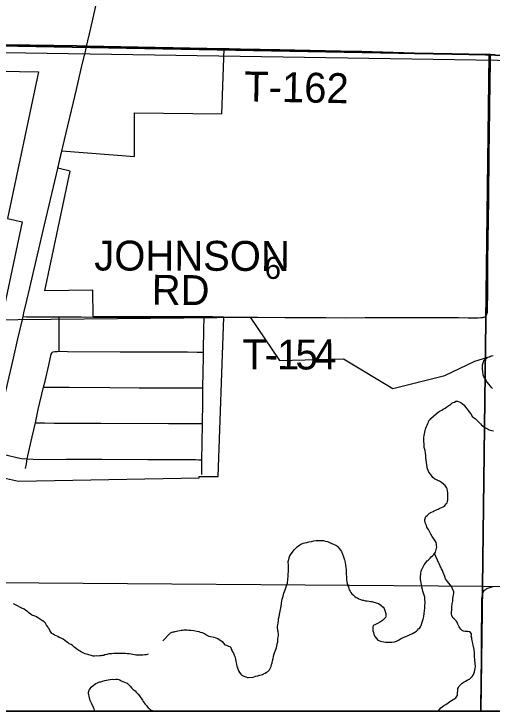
# Model space of a CAD drawing. Extents: x 2.4 to 73.1, y 4.5 to 25.6.
# Drawn here: x 30.465 to 30.92, y 17.985 to 18.648 of the extents above; entities that cross this region are included whole.
import ezdxf

# ---------------------------------------------------------------- set-up
doc = ezdxf.new("R2010")
doc.units = 0
for name, color, linetype in [('GM_X_Corporation', 7, 'Continuous'), ('GM_X_County_Road', 7, 'Continuous'), ('GM_X_Interchange_Ramps', 7, 'Continuous'), ('GM_X_Minor_River', 7, 'Continuous'), ('GM_X_Section', 7, 'Continuous'), ('GM_X_Section_Text', 7, 'Continuous'), ('GM_X_Township', 7, 'Continuous'), ('GM_X_Township_Road', 7, 'Continuous'), ('GM_X_Township_Road_Text', 7, 'Continuous'), ('GM_X_US_Shield', 7, 'Continuous'), ('SH_Cut_Line', 7, 'Continuous'), ('SH_Data', 7, 'Continuous')]:
    doc.layers.add(name, color=color, linetype=linetype)

msp = doc.modelspace()

# ---------------------------------------------------------------- linework, layer by layer
at = {"layer": 'GM_X_Corporation'}
for points in [[(30.45269, 18.20758), (30.4695, 18.20371), (30.64133, 18.2068), (30.64133, 18.20822), (30.65939, 18.20824), (30.66487, 18.35963), (30.65395, 18.35969), (30.64569, 18.35982), (30.63144, 18.35983), (30.55072, 18.35994), (30.54063, 18.35993), (30.5404, 18.38501), (30.49453, 18.38447), (30.51862, 18.49829), (30.50698, 18.50099), (30.51083, 18.51763), (30.57985, 18.51222), (30.57981, 18.55381), (30.66287, 18.55282), (30.66506, 18.61447), (30.53414, 18.61696), (30.52498, 18.61726), (30.48071, 18.6179), (30.45695, 18.61824)], [(30.4162, 18.59398), (30.48874, 18.59276), (30.45921, 18.45328), (30.47306, 18.45009), (30.45278, 18.35426)]]:
    msp.add_lwpolyline(points, dxfattribs=at)
at = {"layer": 'GM_X_County_Road'}
msp.add_line((30.5071, 18.50071), (30.51094, 18.51735), dxfattribs=at)
for points in [[(30.53426, 18.61669), (30.53823, 18.63398), (30.54275, 18.65366), (30.55594, 18.71123), (30.56416, 18.74761), (30.57122, 18.77783), (30.57467, 18.79297), (30.58178, 18.82482), (30.58938, 18.85816), (30.59633, 18.88686), (30.60225, 18.90941), (30.60874, 18.93342), (30.61552, 18.95734), (30.62147, 18.97827), (30.64194, 19.05), (30.65591, 19.09934), (30.66079, 19.11661)], [(30.51094, 18.51735), (30.51191, 18.52145), (30.52471, 18.57573), (30.52926, 18.59535), (30.53349, 18.61344), (30.53426, 18.61669)], [(30.47396, 18.35999), (30.47476, 18.36347), (30.4774, 18.37521), (30.48025, 18.3873), (30.49312, 18.44175), (30.5071, 18.50071)], [(30.44778, 18.24662), (30.44836, 18.24915), (30.45086, 18.26013), (30.45782, 18.29042), (30.46485, 18.32069), (30.46894, 18.33889), (30.47334, 18.35731), (30.47396, 18.35999)], [(30.9089, 17.98522), (30.90898, 17.99086), (30.90914, 18.01103), (30.90946, 18.03897), (30.90965, 18.06225), (30.90973, 18.07622), (30.90976, 18.0871), (30.90985, 18.09183), (30.91, 18.09351), (30.91054, 18.0965), (30.91122, 18.0981), (30.91182, 18.0991), (30.91245, 18.10002)], [(30.91245, 18.10002), (30.91352, 18.10078), (30.91466, 18.10155), (30.91635, 18.10231), (30.91833, 18.10289), (30.9199, 18.10323)]]:
    msp.add_lwpolyline(points, dxfattribs=at)
at = {"layer": 'GM_X_Interchange_Ramps'}
for points in [[(30.92238, 18.60883), (30.91795, 18.60896), (30.91319, 18.60918), (30.88149, 18.60963), (30.84568, 18.61038), (30.79587, 18.6118), (30.77562, 18.61225), (30.71802, 18.61361), (30.68042, 18.61425), (30.66974, 18.61443), (30.66506, 18.61447), (30.64585, 18.61492), (30.61649, 18.61538), (30.59168, 18.61575), (30.54215, 18.61671), (30.53414, 18.61696), (30.52498, 18.61726), (30.48071, 18.6179), (30.45695, 18.61824)], [(30.40528, 17.98522), (33.45306, 17.98522)]]:
    msp.add_lwpolyline(points, dxfattribs=at)
at = {"layer": 'GM_X_Minor_River'}
for points in [[(30.43533, 18.61131), (31.49498, 18.59472)], [(30.32148, 18.35921), (30.43721, 18.35696), (30.68973, 18.35957), (30.7177, 18.31848), (30.77838, 18.31995), (30.82527, 18.29172), (30.87479, 18.30408), (30.90304, 18.31768), (30.91765, 18.32222)], [(30.91995, 18.29184), (30.91884, 18.29301), (30.91791, 18.29398), (30.91642, 18.29572), (30.91532, 18.29727), (30.9144, 18.29862), (30.91348, 18.30016), (30.91256, 18.30151), (30.91183, 18.30267), (30.91111, 18.30458), (30.91095, 18.30572), (30.91078, 18.30687), (30.91062, 18.3082), (30.91047, 18.30991), (30.9105, 18.31143), (30.91054, 18.31295), (30.91056, 18.31409), (30.91139, 18.31711), (30.9118, 18.31824), (30.91258, 18.31917), (30.91374, 18.3201), (30.9147, 18.32064), (30.91567, 18.32138), (30.91701, 18.32192), (30.91817, 18.32247), (30.91912, 18.32263), (30.92046, 18.32298)], [(30.86536, 18.14702), (30.86427, 18.14895), (30.86279, 18.15107), (30.86151, 18.15338), (30.86005, 18.15569), (30.85914, 18.15761), (30.85822, 18.15896), (30.85767, 18.15992), (30.85732, 18.16145), (30.85642, 18.16337), (30.85588, 18.16471), (30.85552, 18.16567), (30.85556, 18.16738), (30.85616, 18.16907), (30.85676, 18.1702), (30.85773, 18.17094), (30.85909, 18.17224), (30.86025, 18.17316), (30.86198, 18.17426), (30.86352, 18.17479), (30.86467, 18.17553), (30.86621, 18.17625), (30.86736, 18.17661), (30.86832, 18.17715), (30.86986, 18.17788), (30.87159, 18.1786), (30.87312, 18.17932), (30.87428, 18.17987), (30.87487, 18.18099), (30.87604, 18.18211), (30.87682, 18.18323), (30.87723, 18.18436), (30.87746, 18.18606), (30.8775, 18.18815), (30.87755, 18.19024), (30.8776, 18.19252), (30.87693, 18.19652), (30.87619, 18.19749), (30.8751, 18.19941), (30.87342, 18.20097), (30.87136, 18.20254), (30.86968, 18.20352), (30.86835, 18.20393), (30.86742, 18.20453), (30.8661, 18.20513), (30.86479, 18.20591), (30.8633, 18.20728), (30.86146, 18.20998), (30.85961, 18.2123), (30.85869, 18.21384), (30.85816, 18.21537), (30.85781, 18.2169), (30.85748, 18.21919), (30.85715, 18.22128), (30.85682, 18.22357), (30.85668, 18.22585), (30.85654, 18.22795), (30.8564, 18.23042), (30.85588, 18.23271), (30.85553, 18.23386), (30.85519, 18.23557), (30.85502, 18.23672), (30.85505, 18.23805), (30.85489, 18.23938), (30.85474, 18.2409), (30.85477, 18.24223), (30.8548, 18.24356), (30.85483, 18.24527), (30.85507, 18.24716), (30.85529, 18.24868), (30.85571, 18.25019), (30.85593, 18.2517), (30.85635, 18.25321), (30.85695, 18.25491), (30.85776, 18.25679), (30.85855, 18.25848), (30.85916, 18.2598), (30.85956, 18.26093), (30.86073, 18.26242), (30.86152, 18.26335), (30.86636, 18.26761), (30.8683, 18.26909), (30.87023, 18.27037), (30.87177, 18.27129), (30.87312, 18.27201), (30.87485, 18.27312), (30.87659, 18.27422), (30.87833, 18.2757), (30.8793, 18.27624), (30.88026, 18.27698), (30.88123, 18.27772), (30.88258, 18.27845), (30.88373, 18.2788), (30.88507, 18.27953), (30.8866, 18.27969), (30.88829, 18.27908), (30.8898, 18.27828), (30.8913, 18.2773), (30.89297, 18.27574), (30.89445, 18.274), (30.89593, 18.27207)], [(30.89593, 18.27207), (30.8974, 18.26994), (30.89925, 18.26762), (30.9009, 18.26493), (30.90353, 18.26316), (30.90483, 18.2618), (30.90613, 18.26063), (30.90724, 18.25927), (30.90854, 18.2581), (30.90966, 18.25694), (30.91097, 18.25596), (30.91265, 18.25478), (30.91453, 18.2536), (30.91584, 18.253), (30.91678, 18.2526), (30.9181, 18.252), (30.91943, 18.25178), (30.92075, 18.25156)], [(30.7161, 18.06134), (30.71594, 18.06249), (30.71579, 18.0642), (30.71582, 18.06591), (30.71604, 18.06704), (30.71627, 18.06894), (30.7165, 18.07064), (30.71674, 18.07273), (30.71717, 18.07518), (30.71782, 18.0784), (30.7193, 18.08501), (30.71955, 18.08786), (30.72021, 18.09164), (30.72102, 18.09428), (30.72166, 18.0973), (30.72288, 18.1005), (30.72389, 18.10333), (30.72469, 18.10521), (30.72511, 18.10672), (30.72533, 18.10805), (30.72555, 18.10937), (30.72558, 18.11089), (30.72581, 18.11278), (30.72586, 18.11468), (30.72588, 18.11582), (30.72611, 18.11734), (30.72614, 18.11886), (30.72617, 18.12037), (30.7262, 18.12151), (30.72623, 18.12265), (30.72608, 18.12474), (30.72592, 18.12608), (30.72595, 18.12722), (30.72616, 18.12835), (30.72638, 18.12968), (30.72678, 18.13062), (30.7272, 18.13213), (30.72819, 18.13381), (30.72956, 18.13587), (30.73074, 18.13755), (30.73191, 18.13867), (30.73269, 18.13979), (30.73425, 18.14127), (30.7356, 18.14219), (30.73695, 18.14311), (30.73791, 18.14366), (30.73888, 18.14421), (30.74022, 18.14474), (30.74175, 18.14509), (30.74347, 18.14543), (30.74557, 18.14595), (30.74805, 18.14647), (30.75035, 18.14698), (30.75244, 18.14732), (30.75511, 18.14744), (30.75739, 18.14739), (30.75929, 18.14716), (30.76099, 18.14674), (30.76326, 18.14631), (30.76514, 18.14551), (30.76966, 18.1435), (30.77097, 18.14271), (30.77191, 18.14212), (30.77303, 18.14115), (30.7747, 18.1394), (30.77562, 18.13824), (30.77654, 18.1367), (30.77744, 18.1344), (30.77852, 18.13172), (30.77941, 18.12904), (30.77992, 18.12636), (30.78044, 18.12388), (30.78077, 18.12179), (30.7809, 18.11931), (30.78104, 18.11703), (30.78099, 18.11494), (30.78114, 18.11304), (30.78111, 18.11152), (30.78126, 18.11), (30.7816, 18.10809), (30.78175, 18.10638), (30.7823, 18.10542), (30.78265, 18.10408), (30.78301, 18.10312), (30.78336, 18.10179), (30.7839, 18.10044), (30.78463, 18.09929), (30.78537, 18.09794), (30.78647, 18.09659), (30.78796, 18.09522), (30.78927, 18.09405), (30.79058, 18.09326), (30.79171, 18.09267), (30.79302, 18.09188), (30.79453, 18.09108), (30.79642, 18.09066), (30.79755, 18.09044), (30.79907, 18.09003), (30.80077, 18.0898), (30.80267, 18.08957), (30.80418, 18.08934)], [(30.80418, 18.08934), (30.80532, 18.08932), (30.80627, 18.08911), (30.80721, 18.0887), (30.80835, 18.08849), (30.80948, 18.08808), (30.81174, 18.08727), (30.81399, 18.08589), (30.81604, 18.08394), (30.81696, 18.08259), (30.81768, 18.08087), (30.81821, 18.07896), (30.81875, 18.07781), (30.81872, 18.07648), (30.8187, 18.07553), (30.81829, 18.07421), (30.81693, 18.07272), (30.81557, 18.07142), (30.81344, 18.06995), (30.81074, 18.0683), (30.80824, 18.06703), (30.80671, 18.06649), (30.80629, 18.06479), (30.80626, 18.06327), (30.80641, 18.06156), (30.80675, 18.05984), (30.80728, 18.05793), (30.80837, 18.05582), (30.80966, 18.05408), (30.81096, 18.05253), (30.81209, 18.05213), (30.81341, 18.05153), (30.81492, 18.0513), (30.81662, 18.05088), (30.81833, 18.05065), (30.82023, 18.05061), (30.82232, 18.05056), (30.82442, 18.0507), (30.8267, 18.05103), (30.82862, 18.05175), (30.83073, 18.05265), (30.83266, 18.05393), (30.83497, 18.05521), (30.83746, 18.05611), (30.83977, 18.057), (30.84169, 18.0581), (30.8438, 18.05881), (30.84784, 18.06119), (30.84882, 18.06211), (30.8496, 18.06324), (30.85075, 18.06378), (30.85154, 18.06509), (30.85215, 18.0666), (30.85277, 18.06886), (30.85357, 18.07055), (30.85418, 18.07244), (30.85462, 18.07509), (30.85507, 18.07793), (30.85531, 18.08039), (30.85556, 18.08304), (30.85581, 18.08589), (30.85585, 18.0876), (30.85589, 18.08931), (30.85574, 18.09083), (30.85576, 18.09197), (30.8556, 18.0933), (30.85507, 18.09521), (30.85436, 18.09713), (30.85383, 18.09904), (30.8533, 18.10076), (30.85296, 18.10286), (30.85264, 18.10514), (30.85211, 18.10706), (30.85176, 18.10858), (30.85161, 18.1103), (30.85164, 18.11181), (30.85168, 18.11352), (30.85171, 18.11485), (30.85193, 18.11618), (30.85216, 18.11807), (30.85277, 18.11958), (30.85337, 18.12108), (30.85437, 18.12296), (30.85516, 18.12427), (30.85614, 18.12558), (30.85692, 18.1267), (30.8579, 18.12782), (30.85887, 18.12874), (30.86062, 18.1306), (30.86179, 18.13172), (30.86295, 18.13264), (30.86431, 18.13413), (30.86569, 18.13619), (30.8661, 18.13732), (30.86651, 18.13883), (30.86673, 18.13996), (30.86695, 18.14129), (30.86678, 18.14243), (30.86663, 18.14414), (30.86628, 18.14529), (30.86536, 18.14702)], [(30.88689, 18.0054), (30.88711, 18.00654), (30.88751, 18.00748), (30.88811, 18.00861), (30.88927, 18.00972), (30.89006, 18.01084), (30.89121, 18.01157), (30.89218, 18.01231), (30.89314, 18.01286), (30.8943, 18.01359), (30.89603, 18.0145), (30.897, 18.01505), (30.89795, 18.01541), (30.89932, 18.01671), (30.90068, 18.0182), (30.90146, 18.01932), (30.90207, 18.02082), (30.90287, 18.02252), (30.90328, 18.02422), (30.90351, 18.02573), (30.90374, 18.02743), (30.9033, 18.03352), (30.90282, 18.03733), (30.9027, 18.04056), (30.90239, 18.04361), (30.90189, 18.04647), (30.90137, 18.04895), (30.90103, 18.05086), (30.90069, 18.05239), (30.90034, 18.05372), (30.90018, 18.05506), (30.89982, 18.0562), (30.89985, 18.05734), (30.89987, 18.05848), (30.89914, 18.05983), (30.89801, 18.06043), (30.89612, 18.06066), (30.89498, 18.06087), (30.89384, 18.0609), (30.89252, 18.06112), (30.89101, 18.06172), (30.88971, 18.06289), (30.88898, 18.06424), (30.88806, 18.06597), (30.88716, 18.06789), (30.88644, 18.06962), (30.88551, 18.07097), (30.88459, 18.07194), (30.88365, 18.07272), (30.88272, 18.0735), (30.88144, 18.07562), (30.8811, 18.07752), (30.88114, 18.07923), (30.88119, 18.08132), (30.88123, 18.08322), (30.88145, 18.08473), (30.88148, 18.08606), (30.8817, 18.0872), (30.88191, 18.08833), (30.88213, 18.08966), (30.88235, 18.09098), (30.88238, 18.09212), (30.8826, 18.09364), (30.88303, 18.09572), (30.88325, 18.09723), (30.88309, 18.09837), (30.88092, 18.10355), (30.87982, 18.10528), (30.87853, 18.10683), (30.87723, 18.10819), (30.87612, 18.10955), (30.8752, 18.1109), (30.87467, 18.113), (30.87395, 18.11473), (30.87324, 18.11683), (30.87233, 18.11875), (30.87161, 18.12048), (30.87088, 18.12182), (30.87015, 18.12298), (30.86979, 18.12413), (30.86924, 18.12509), (30.86887, 18.12567), (30.86479, 18.13484)], [(30.59279, 18.03928), (30.59088, 18.03875), (30.58955, 18.03859), (30.58783, 18.03844), (30.58612, 18.03848), (30.58441, 18.03833), (30.58289, 18.03836), (30.58099, 18.03841), (30.57985, 18.03862), (30.57834, 18.03904), (30.57663, 18.03927), (30.57493, 18.0395), (30.57303, 18.03973), (30.57113, 18.03977), (30.56923, 18.03982), (30.56771, 18.03985), (30.56638, 18.03988), (30.56543, 18.0399), (30.56448, 18.03992), (30.56334, 18.03995), (30.56182, 18.03979), (30.55992, 18.03984), (30.5582, 18.03969), (30.55649, 18.03954), (30.55554, 18.03956), (30.55458, 18.03939), (30.55363, 18.03903), (30.55171, 18.03851), (30.55056, 18.03815), (30.54885, 18.038), (30.54771, 18.03784), (30.54656, 18.03767), (30.54504, 18.03752), (30.54352, 18.03755), (30.54199, 18.0374), (30.54066, 18.03743), (30.53953, 18.03765), (30.53537, 18.03888), (30.53292, 18.0397), (30.53103, 18.0405), (30.52953, 18.04129), (30.52822, 18.04208), (30.5271, 18.04287), (30.52597, 18.04346), (30.52503, 18.04405), (30.52317, 18.04562), (30.52223, 18.0464), (30.52092, 18.04738), (30.51962, 18.04836), (30.51792, 18.04915), (30.5168, 18.04994), (30.5153, 18.05111), (30.51362, 18.05229), (30.51194, 18.05347), (30.51006, 18.05446), (30.50836, 18.05526), (30.50686, 18.05605), (30.50536, 18.05685), (30.50385, 18.05745), (30.50254, 18.05824), (30.50122, 18.05903), (30.49993, 18.06077), (30.49939, 18.06192), (30.49866, 18.06327), (30.49792, 18.06423), (30.49737, 18.0652), (30.49627, 18.06693), (30.49517, 18.06885), (30.49387, 18.07002), (30.49256, 18.071), (30.48769, 18.07415), (30.48599, 18.07495), (30.48449, 18.07556), (30.48336, 18.07615), (30.48204, 18.07675), (30.48073, 18.07754), (30.47961, 18.0787), (30.47812, 18.07988), (30.47662, 18.08086), (30.47494, 18.08204), (30.47287, 18.08304), (30.4708, 18.08403), (30.46854, 18.08522), (30.46667, 18.08622), (30.46498, 18.08721)], [(30.6068, 18.05204), (30.61416, 18.05949), (30.6155, 18.06003), (30.61646, 18.06039), (30.61742, 18.06056), (30.61857, 18.06091), (30.61971, 18.06107), (30.62105, 18.06142), (30.62296, 18.06176), (30.6241, 18.06193), (30.62544, 18.06208), (30.62677, 18.06224), (30.62848, 18.0624), (30.62981, 18.06236), (30.63133, 18.06214), (30.63342, 18.06209), (30.63626, 18.06165), (30.6391, 18.0612), (30.641, 18.06078), (30.64231, 18.06018), (30.6442, 18.05976), (30.64534, 18.05935), (30.64627, 18.05876), (30.64721, 18.05817), (30.64815, 18.05777), (30.64928, 18.05698), (30.65059, 18.05638), (30.65192, 18.05616), (30.65551, 18.05551), (30.65721, 18.0549), (30.65815, 18.0545), (30.6591, 18.0541), (30.66041, 18.05312), (30.6619, 18.05213), (30.66303, 18.05135), (30.66451, 18.0498), (30.66581, 18.04825), (30.66694, 18.04784), (30.66788, 18.04744), (30.6692, 18.04684), (30.67033, 18.04643), (30.67126, 18.04546), (30.6718, 18.04412), (30.67253, 18.04259), (30.67307, 18.04143), (30.6738, 18.04028), (30.67416, 18.03932), (30.67452, 18.03836), (30.67506, 18.03702), (30.67542, 18.03587), (30.67577, 18.03453), (30.6761, 18.03225), (30.67661, 18.02977), (30.67714, 18.02786), (30.67767, 18.02632), (30.67803, 18.02537), (30.67856, 18.02364), (30.67892, 18.02269), (30.67966, 18.02172), (30.68077, 18.02036), (30.68189, 18.01939), (30.68377, 18.0184), (30.68565, 18.01759), (30.68716, 18.01718), (30.68811, 18.01697), (30.69211, 18.01745), (30.69345, 18.0178), (30.69498, 18.01833), (30.69689, 18.01867), (30.699, 18.01919), (30.70033, 18.01954), (30.70129, 18.0199), (30.70245, 18.02044), (30.70399, 18.02135), (30.70533, 18.02208), (30.7063, 18.02263), (30.70727, 18.02356), (30.70824, 18.02449), (30.70904, 18.02637), (30.70964, 18.02768), (30.71006, 18.02938), (30.71066, 18.03089), (30.71109, 18.03297), (30.71152, 18.03524), (30.71195, 18.03713), (30.71236, 18.03864), (30.71297, 18.04052), (30.71339, 18.04203), (30.714, 18.04373), (30.7146, 18.04523), (30.71502, 18.04693), (30.71544, 18.04901), (30.71587, 18.05109), (30.71613, 18.05413), (30.71657, 18.05677), (30.71661, 18.05867), (30.71627, 18.06039), (30.7161, 18.06134)], [(30.54209, 17.98522), (30.5418, 17.9865), (30.54125, 17.98765), (30.54089, 17.98861), (30.53926, 17.99207), (30.53872, 17.99341), (30.53781, 17.99514), (30.53746, 17.99629), (30.53711, 17.99763), (30.53676, 17.99934), (30.53641, 18.00049), (30.53624, 18.00144), (30.53627, 18.00277), (30.53649, 18.00391), (30.5369, 18.00523), (30.5373, 18.00617), (30.53789, 18.0071), (30.53867, 18.00804), (30.5406, 18.00951), (30.54177, 18.01043), (30.54312, 18.01135), (30.54466, 18.01208), (30.54581, 18.01262), (30.54696, 18.01297), (30.54791, 18.01314), (30.54944, 18.01349), (30.55174, 18.01419), (30.55326, 18.01454), (30.55498, 18.01488)], [(30.55498, 18.01488), (30.5567, 18.01522), (30.55861, 18.01537), (30.56032, 18.01533), (30.56203, 18.01548), (30.56355, 18.01545), (30.56488, 18.01522), (30.56582, 18.01482), (30.56713, 18.01403), (30.56882, 18.01324), (30.57033, 18.01263), (30.57184, 18.01203), (30.57278, 18.01163), (30.57446, 18.01026), (30.57576, 18.0089), (30.57706, 18.00735), (30.57873, 18.00579), (30.58041, 18.00442), (30.58153, 18.00326), (30.5832, 18.00132), (30.58449, 17.99977), (30.58744, 17.99572), (30.58817, 17.99437), (30.58909, 17.99302), (30.59002, 17.99186), (30.59113, 17.9905), (30.59187, 17.98954), (30.59279, 17.98838), (30.59391, 17.98759), (30.59484, 17.98662), (30.59578, 17.98622), (30.59692, 17.98581), (30.59841, 17.98522)], [(30.8686, 17.98522), (30.86877, 17.98549), (30.87092, 17.98829), (30.87382, 17.99051), (30.87574, 17.99141), (30.87768, 17.99289), (30.87922, 17.99399), (30.88096, 17.99509), (30.88269, 17.99619), (30.88424, 17.99711), (30.8852, 17.99785), (30.88639, 17.99972), (30.8866, 18.00066), (30.88663, 18.00218), (30.88685, 18.00332), (30.88687, 18.00427), (30.88689, 18.0054)]]:
    msp.add_lwpolyline(points, dxfattribs=at)
at = {"layer": 'GM_X_Section'}
for points in [[(30.86803, 19.11145), (30.43117, 19.12128), (30.41719, 18.61809), (30.9167, 18.60894), (30.95137, 18.60852), (30.95403, 18.77027), (30.86803, 18.77027)], [(30.9167, 18.60894), (30.91045, 18.10349), (30.40456, 18.10728), (30.41719, 18.61809)], [(30.9167, 18.60894), (30.95137, 18.60852), (31.42217, 18.60344), (31.41744, 18.09871), (30.91045, 18.10349)]]:
    msp.add_lwpolyline(points, close=True, dxfattribs=at)
at = {"layer": 'GM_X_Township'}
msp.add_lwpolyline([(30.92238, 18.60883), (30.91795, 18.60896), (30.91319, 18.60918), (30.88149, 18.60963), (30.84568, 18.61038), (30.79587, 18.6118), (30.77562, 18.61225), (30.71802, 18.61361), (30.68042, 18.61425), (30.66974, 18.61443), (30.66506, 18.61447), (30.64585, 18.61492), (30.61649, 18.61538), (30.59168, 18.61575), (30.54215, 18.61671), (30.53414, 18.61696), (30.52498, 18.61726), (30.48071, 18.6179), (30.45695, 18.61824), (30.42882, 18.61865), (30.41612, 18.61875), (30.43582, 19.1212)], dxfattribs=at)
at = {"layer": 'GM_X_Township_Road'}
for points in [[(30.41624, 18.61848), (30.42894, 18.61837), (30.45707, 18.61797), (30.48083, 18.61762), (30.5251, 18.61698), (30.53426, 18.61669)], [(30.53426, 18.61669), (30.54227, 18.61643), (30.59179, 18.61548), (30.61661, 18.6151), (30.6176, 18.61509)], [(30.6176, 18.61509), (30.64597, 18.61464), (30.66518, 18.61419)], [(30.66518, 18.61419), (30.66986, 18.61415), (30.68054, 18.61397), (30.71813, 18.61333), (30.77574, 18.61197), (30.79599, 18.61153), (30.8458, 18.6101), (30.8816, 18.60935), (30.9133, 18.6089), (30.91807, 18.60869)], [(30.91324, 18.36024), (30.9137, 18.36079), (30.91418, 18.36146), (30.91452, 18.36213), (30.91482, 18.36326), (30.91507, 18.36439), (30.91514, 18.36753), (30.91542, 18.38298), (30.9156, 18.41243), (30.91594, 18.43257), (30.91642, 18.47131), (30.91694, 18.51469), (30.91714, 18.53328), (30.91773, 18.58286), (30.91797, 18.60145), (30.91807, 18.60869)], [(30.91807, 18.60869), (30.9225, 18.60856), (30.92579, 18.60843), (30.93279, 18.60836), (30.94687, 18.60823), (30.95245, 18.60822)], [(30.47396, 18.35999), (30.47725, 18.35997), (30.49506, 18.35987), (30.50831, 18.35978)], [(30.50814, 18.32705), (30.5082, 18.33277), (30.50819, 18.3359), (30.50818, 18.34842), (30.50827, 18.35625), (30.50831, 18.35978)], [(30.50831, 18.35978), (30.51966, 18.3597), (30.52919, 18.35969), (30.54075, 18.35966)], [(30.54075, 18.35966), (30.55084, 18.35966), (30.62658, 18.35956)], [(30.62658, 18.35956), (30.63156, 18.35956), (30.64581, 18.35954)], [(30.64542, 18.32638), (30.64582, 18.34957), (30.64592, 18.35728), (30.64581, 18.35954)], [(30.64581, 18.35954), (30.65407, 18.35941), (30.66499, 18.35936)], [(30.66499, 18.35936), (30.66711, 18.35936), (30.69665, 18.35946), (30.72303, 18.35924), (30.737, 18.35923), (30.76177, 18.3591), (30.78047, 18.35899), (30.79909, 18.35907), (30.81349, 18.35908)], [(30.81349, 18.35908), (30.81498, 18.35908), (30.82851, 18.35908), (30.8875, 18.35905), (30.89684, 18.35892), (30.90627, 18.35897), (30.90874, 18.35906), (30.91046, 18.35923), (30.91144, 18.35938), (30.91219, 18.35965), (30.91324, 18.36024)], [(30.49351, 18.29307), (30.49486, 18.29882), (30.49842, 18.31391), (30.50077, 18.32434), (30.50117, 18.32522)], [(30.50117, 18.32522), (30.50136, 18.32566), (30.50189, 18.32619), (30.50261, 18.32658), (30.50426, 18.32691), (30.50556, 18.32703), (30.50649, 18.32702), (30.50814, 18.32705)], [(30.50814, 18.32705), (30.51617, 18.32693), (30.56631, 18.32663), (30.60053, 18.32668), (30.6192, 18.32661), (30.63009, 18.32651), (30.63942, 18.32634), (30.64374, 18.32637), (30.64542, 18.32638)], [(30.64491, 18.29235), (30.64535, 18.32175), (30.64542, 18.32638)], [(30.48569, 18.25922), (30.48847, 18.27162), (30.49351, 18.29307)], [(30.49351, 18.29307), (30.49592, 18.29305), (30.51764, 18.29284), (30.55644, 18.29268), (30.58437, 18.29241), (30.60168, 18.29241), (30.61918, 18.29242), (30.63247, 18.29239), (30.64178, 18.29236), (30.64491, 18.29235)], [(30.64445, 18.25833), (30.6447, 18.27847), (30.64491, 18.29235)], [(30.47802, 18.22481), (30.47863, 18.22772), (30.4827, 18.24589), (30.48569, 18.25922)], [(30.48569, 18.25922), (30.48725, 18.25919), (30.49423, 18.25909), (30.5034, 18.25885), (30.52046, 18.25879), (30.53446, 18.25879), (30.54787, 18.25865), (30.61228, 18.25847), (30.63897, 18.25835), (30.64445, 18.25833)], [(30.64386, 18.22407), (30.64422, 18.23982), (30.64445, 18.25833)], [(30.44442, 18.23188), (30.44833, 18.23094), (30.45745, 18.22875), (30.46804, 18.22617), (30.47261, 18.2253), (30.47721, 18.22476), (30.47802, 18.22481)], [(30.47622, 18.21584), (30.47711, 18.22029), (30.47802, 18.22481)], [(30.47802, 18.22481), (30.48342, 18.22447), (30.49433, 18.22437), (30.51461, 18.22444), (30.53176, 18.22448), (30.54893, 18.22458), (30.59261, 18.22431), (30.6129, 18.2243), (30.62535, 18.22421), (30.63787, 18.22411), (30.64093, 18.22409), (30.64386, 18.22407)], [(30.64378, 18.20996), (30.6439, 18.21819), (30.64386, 18.22407)]]:
    msp.add_lwpolyline(points, dxfattribs=at)
at = {"layer": 'GM_X_US_Shield'}
for points in [[(30.4027, 17.98522), (30.90891, 17.98522), (30.91045, 18.10349), (30.40456, 18.10728)], [(30.90891, 17.98522), (31.41579, 17.98522), (31.41744, 18.09871), (30.91045, 18.10349)]]:
    msp.add_lwpolyline(points, close=True, dxfattribs=at)
at = {"layer": 'SH_Cut_Line'}
msp.add_lwpolyline([(29.49738, 21.67933), (29.49738, 17.98522), (36.29738, 17.98522), (36.29738, 20.02567)], dxfattribs=at)
at = {"layer": 'SH_Data'}
msp.add_lwpolyline([(29.49738, 24.78522), (36.29738, 24.78522), (36.29738, 17.98522), (29.49738, 17.98522)], close=True, dxfattribs=at)

# ---------------------------------------------------------------- texts
at = {"layer": 'GM_X_Section_Text'}
msp.add_text('6', height=0.02093, rotation=0.00001, dxfattribs=at).set_placement((30.70348, 18.39586))
at = {"layer": 'GM_X_Township_Road_Text'}
for s, height, rotation, p in [('T-162', 0.028409, 358.88719, (30.68386, 18.56465)), ('JOHNSON', 0.028409, 359.84889, (30.5416, 18.40388)), ('RD', 0.028409, 359.50224, (30.59615, 18.37137)), ('T', 0.02841, 359.7, (30.68218, 18.31006)), ('1', 0.02841, 359.75772, (30.71512, 18.30989)), ('5', 0.02841, 359.93443, (30.73272, 18.30982)), ('4', 0.02841, 0.72531, (30.75065, 18.3098)), ('-', 0.02841, 359.71799, (30.70344, 18.30995))]:
    msp.add_text(s, height=height, rotation=rotation, dxfattribs=at).set_placement(p)

doc.saveas('drawing.dxf')
